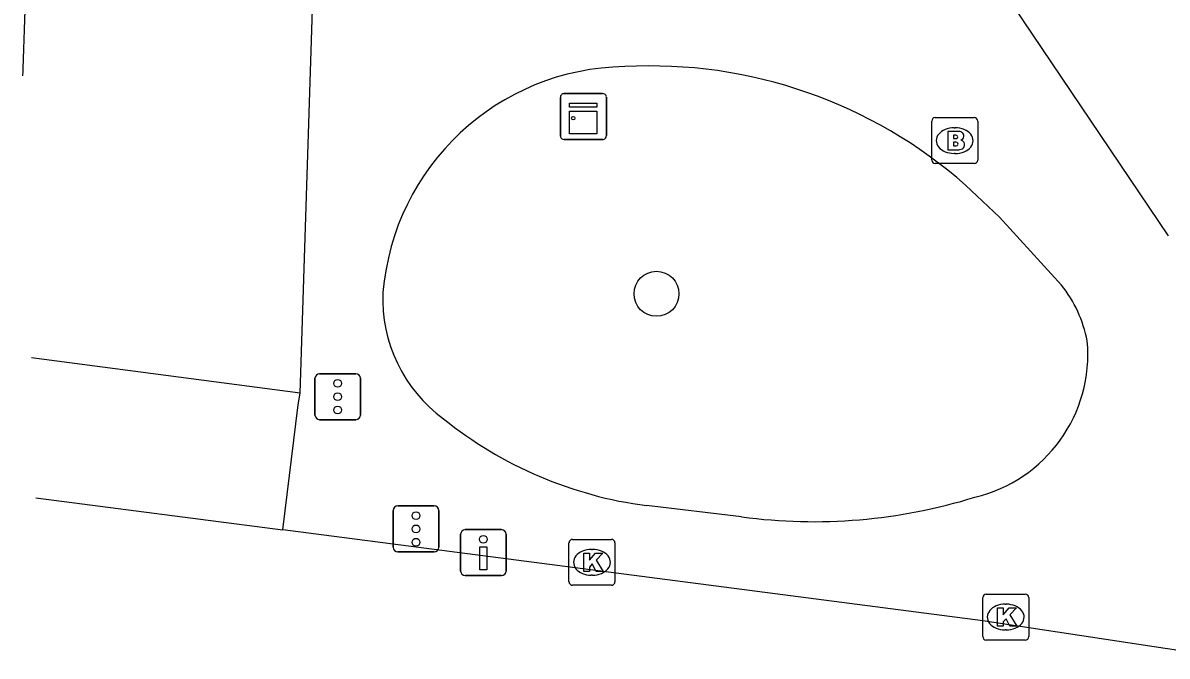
# Model space of a CAD drawing. Extents: x 161771 to 163125, y 382479 to 383177.
# Drawn here: x 161876.36 to 161901.28, y 382847.01 to 382860.8 of the extents above; entities that cross this region are included whole.
import ezdxf

# ---------------------------------------------------------------- set-up
doc = ezdxf.new("R2010")
doc.units = 0
for name, color, linetype in [('IMGEO_Boom', 7, 'Continuous'), ('IMGEO_Brandkraan', 7, 'Continuous'), ('IMGEO_Drukknoppaal', 7, 'Continuous'), ('IMGEO_Fietspad_gesloten', 7, 'Continuous'), ('IMGEO_Kast', 7, 'Continuous'), ('IMGEO_Kolk', 7, 'Continuous'), ('IMGEO_Pand', 7, 'Continuous'), ('IMGEO_Rijbaan_lokaal_gesloten', 7, 'Continuous'), ('IMGEO_Rijbaan_lokaal_open', 7, 'Continuous'), ('IMGEO_Verkeersregelinstallatiepaal', 7, 'Continuous'), ('IMGEO_Voetpad_open', 7, 'Continuous')]:
    doc.layers.add(name, color=color, linetype=linetype)

msp = doc.modelspace()

# ---------------------------------------------------------------- linework, layer by layer
at = {"layer": 'IMGEO_Boom'}
msp.add_circle((161890.162, 382854.899), 0.489, dxfattribs=at)
at = {"layer": 'IMGEO_Brandkraan'}
for p, q in [((161896.156, 382857.807), (161896.156, 382858.659)), ((161896.231, 382858.733), (161897.083, 382858.733)), ((161897.157, 382858.659), (161897.157, 382857.807)), ((161896.644, 382858.513), (161896.669, 382858.513)), ((161896.667, 382857.953), (161896.642, 382857.953)), ((161897.083, 382857.733), (161896.231, 382857.733))]:
    msp.add_line(p, q, dxfattribs=at)
for points in [[(161896.156, 382857.807), (161896.156, 382858.659)], [(161896.231, 382858.733), (161897.083, 382858.733)], [(161897.157, 382858.659), (161897.157, 382857.807)], [(161896.504, 382858.433), (161896.504, 382858.033), (161896.717, 382858.033)], [(161896.735, 382858.433), (161896.504, 382858.433)], [(161896.683, 382858.352), (161896.629, 382858.352), (161896.629, 382858.276)], [(161896.629, 382858.276), (161896.682, 382858.276)], [(161896.691, 382858.2), (161896.629, 382858.2), (161896.629, 382858.119)], [(161896.629, 382858.119), (161896.691, 382858.119)], [(161897.083, 382857.733), (161896.231, 382857.733)]]:
    msp.add_lwpolyline(points, dxfattribs=at)
for centre, radius, start, end in [((161896.233, 382858.657), 0.0765, 91.552, 178.448), ((161896.233, 382858.657), 0.0765, 91.552, 178.448), ((161897.081, 382858.657), 0.0765, 1.552, 88.448), ((161897.081, 382858.657), 0.0765, 1.552, 88.448), ((161896.684, 382858.314), 0.0379, 267.8285, 90.9355), ((161896.739, 382858.288), 0.145, 59.4692, 91.5367), ((161896.764, 382858.335), 0.0922, 285.5137, 58.1501), ((161896.692, 382858.159), 0.0404, 269.8759, 90.5077), ((161896.769, 382858.143), 0.105, 301.3115, 78.989), ((161896.723, 382858.284), 0.251, 268.6676, 293.5347), ((161896.233, 382857.809), 0.0765, 181.552, 268.448), ((161896.233, 382857.809), 0.0765, 181.552, 268.448), ((161897.081, 382857.809), 0.0765, 271.552, 358.448), ((161897.081, 382857.809), 0.0765, 271.552, 358.448)]:
    msp.add_arc(centre, radius, start, end, dxfattribs=at)
for centre, major_axis, ratio, start_param, end_param in [((161896.643, 382858.233), (-0.387, 0.002), 0.722429, 4.712389, 7.853982), ((161896.668, 382858.233), (-0.39, 0.002), 0.717154, 1.570796, 4.712389)]:
    msp.add_ellipse(centre, major_axis=major_axis, ratio=ratio, start_param=start_param, end_param=end_param, dxfattribs=at)
at = {"layer": 'IMGEO_Drukknoppaal'}
for p, q in [((161885.898, 382848.865), (161885.898, 382849.665)), ((161885.898, 382849.665), (161885.898, 382848.865)), ((161885.998, 382849.765), (161886.788, 382849.765)), ((161886.788, 382849.765), (161885.998, 382849.765)), ((161886.888, 382849.665), (161886.888, 382848.865)), ((161886.888, 382848.865), (161886.888, 382849.665)), ((161886.788, 382848.765), (161885.998, 382848.765)), ((161885.998, 382848.765), (161886.788, 382848.765))]:
    msp.add_line(p, q, dxfattribs=at)
msp.add_lwpolyline([(161886.468, 382849.39), (161886.468, 382848.89), (161886.318, 382848.89), (161886.318, 382849.39), (161886.468, 382849.39)], dxfattribs=at)
msp.add_circle((161886.393, 382849.555), 0.085, dxfattribs=at)
for centre, start, end in [((161885.998, 382849.665), 90, 180), ((161885.998, 382849.665), 90, 180), ((161886.788, 382849.665), 0, 90), ((161886.788, 382849.665), 360, 90), ((161885.998, 382848.865), 180, 270), ((161885.998, 382848.865), 180, 270), ((161886.788, 382848.865), 270, 0), ((161886.788, 382848.865), 270, 0)]:
    msp.add_arc(centre, 0.1, start, end, dxfattribs=at)
at = {"layer": 'IMGEO_Fietspad_gesloten'}
msp.add_lwpolyline([(161901.241, 382847.182), (161897.269, 382847.778), (161882.023, 382849.759)], dxfattribs=at)
msp.add_arc((161899.872, 382838.902), 8.392, 75.12, 80.6108, dxfattribs=at)
at = {"layer": 'IMGEO_Kast'}
for p, q in [((161888.071, 382858.332), (161888.071, 382859.173)), ((161888.071, 382859.173), (161888.071, 382858.332)), ((161888.146, 382859.257), (161888.987, 382859.257)), ((161888.987, 382859.257), (161888.146, 382859.257)), ((161889.071, 382859.182), (161889.071, 382858.341)), ((161889.071, 382858.341), (161889.071, 382859.182)), ((161888.996, 382858.257), (161888.155, 382858.257)), ((161888.155, 382858.257), (161888.996, 382858.257))]:
    msp.add_line(p, q, dxfattribs=at)
for points in [[(161888.266, 382859.047), (161888.866, 382859.047), (161888.866, 382858.962), (161888.266, 382858.962), (161888.266, 382859.047)], [(161888.266, 382858.872), (161888.866, 382858.872), (161888.866, 382858.383), (161888.266, 382858.383), (161888.266, 382858.872)]]:
    msp.add_lwpolyline(points, dxfattribs=at)
msp.add_circle((161888.35, 382858.721), 0.0377, dxfattribs=at)
for centre, start, end in [((161888.149, 382859.179), 92.4484, 184.2845), ((161888.149, 382859.179), 92.4484, 184.2845), ((161888.993, 382859.179), 2.4484, 94.2845), ((161888.993, 382859.179), 2.4484, 94.2845), ((161888.149, 382858.335), 182.4484, 274.2845), ((161888.149, 382858.335), 182.4484, 274.2845), ((161888.993, 382858.335), 272.4484, 4.2845), ((161888.993, 382858.335), 272.4484, 4.2845)]:
    msp.add_arc(centre, 0.0779, start, end, dxfattribs=at)
at = {"layer": 'IMGEO_Kolk'}
for p, q in [((161888.257, 382848.628), (161888.257, 382849.48)), ((161888.332, 382849.554), (161889.184, 382849.554)), ((161889.258, 382849.48), (161889.258, 382848.628)), ((161888.745, 382849.334), (161888.77, 382849.334)), ((161888.768, 382848.774), (161888.743, 382848.774)), ((161889.184, 382848.554), (161888.332, 382848.554)), ((161897.342, 382848.363), (161898.194, 382848.363)), ((161897.267, 382847.437), (161897.267, 382848.289)), ((161897.755, 382848.143), (161897.78, 382848.143)), ((161898.268, 382848.289), (161898.268, 382847.437)), ((161898.194, 382847.363), (161897.342, 382847.363)), ((161897.778, 382847.583), (161897.753, 382847.583))]:
    msp.add_line(p, q, dxfattribs=at)
for points in [[(161888.257, 382848.628), (161888.257, 382849.48)], [(161888.332, 382849.554), (161889.184, 382849.554)], [(161889.258, 382849.48), (161889.258, 382848.628)], [(161888.578, 382849.254), (161888.701, 382849.254), (161888.701, 382849.103), (161888.831, 382849.254), (161888.995, 382849.254), (161888.849, 382849.103), (161889.002, 382848.854), (161888.85, 382848.854), (161888.765, 382849.018), (161888.701, 382848.951), (161888.701, 382848.854), (161888.578, 382848.854), (161888.578, 382849.254)], [(161889.184, 382848.554), (161888.332, 382848.554)], [(161897.342, 382848.363), (161898.194, 382848.363)], [(161897.267, 382847.437), (161897.267, 382848.289)], [(161898.268, 382848.289), (161898.268, 382847.437)], [(161897.588, 382848.063), (161897.711, 382848.063), (161897.711, 382847.912), (161897.841, 382848.063), (161898.005, 382848.063), (161897.859, 382847.912), (161898.012, 382847.663), (161897.86, 382847.663), (161897.775, 382847.827), (161897.711, 382847.76), (161897.711, 382847.663), (161897.588, 382847.663), (161897.588, 382848.063)], [(161898.194, 382847.363), (161897.342, 382847.363)]]:
    msp.add_lwpolyline(points, dxfattribs=at)
for centre, start, end in [((161888.334, 382849.478), 91.552, 178.448), ((161888.334, 382849.478), 91.552, 178.448), ((161889.182, 382849.478), 1.552, 88.448), ((161889.182, 382849.478), 1.552, 88.448), ((161888.334, 382848.63), 181.552, 268.448), ((161888.334, 382848.63), 181.552, 268.448), ((161889.182, 382848.63), 271.552, 358.448), ((161889.182, 382848.63), 271.552, 358.448), ((161897.344, 382848.287), 91.552, 178.448), ((161897.344, 382848.287), 91.552, 178.448), ((161898.192, 382848.287), 1.552, 88.448), ((161898.192, 382848.287), 1.552, 88.448), ((161897.344, 382847.439), 181.552, 268.448), ((161897.344, 382847.439), 181.552, 268.448), ((161898.192, 382847.439), 271.552, 358.448), ((161898.192, 382847.439), 271.552, 358.448)]:
    msp.add_arc(centre, 0.0765, start, end, dxfattribs=at)
for centre, major_axis, ratio, start_param, end_param in [((161888.744, 382849.054), (-0.387, 0.002), 0.722429, 4.712389, 7.853982), ((161888.769, 382849.054), (-0.39, 0.002), 0.717154, 1.570796, 4.712389), ((161897.754, 382847.863), (-0.387, 0.002), 0.722429, 4.712389, 7.853982), ((161897.779, 382847.863), (-0.39, 0.002), 0.717154, 1.570796, 4.712389)]:
    msp.add_ellipse(centre, major_axis=major_axis, ratio=ratio, start_param=start_param, end_param=end_param, dxfattribs=at)
at = {"layer": 'IMGEO_Pand'}
msp.add_lwpolyline([(161901.316, 382856.161), (161896.228, 382863.696), (161896.029, 382864.348)], dxfattribs=at)
at = {"layer": 'IMGEO_Rijbaan_lokaal_gesloten'}
for points in [[(161882.403, 382852.736), (161882.679, 382861.327), (161882.686, 382861.591)], [(161882.403, 382852.736), (161876.555, 382853.505)]]:
    msp.add_lwpolyline(points, dxfattribs=at)
msp.add_arc((161531.315, 382872.308), 345.282, 357.89745, 358.17982, dxfattribs=at)
at = {"layer": 'IMGEO_Rijbaan_lokaal_open'}
for points in [[(161882.023, 382849.759), (161882.36, 382852.484), (161882.403, 382852.736)], [(161876.649, 382850.457), (161882.023, 382849.759)]]:
    msp.add_lwpolyline(points, dxfattribs=at)
at = {"layer": 'IMGEO_Verkeersregelinstallatiepaal'}
for p, q in [((161882.826, 382853.159), (161883.616, 382853.159)), ((161883.616, 382853.159), (161882.826, 382853.159)), ((161882.726, 382852.259), (161882.726, 382853.059)), ((161882.726, 382853.059), (161882.726, 382852.259)), ((161883.716, 382853.059), (161883.716, 382852.259)), ((161883.716, 382852.259), (161883.716, 382853.059)), ((161883.616, 382852.159), (161882.826, 382852.159)), ((161882.826, 382852.159), (161883.616, 382852.159)), ((161884.431, 382849.381), (161884.431, 382850.181)), ((161884.431, 382850.181), (161884.431, 382849.381)), ((161884.531, 382850.281), (161885.321, 382850.281)), ((161885.321, 382850.281), (161884.531, 382850.281)), ((161885.421, 382850.181), (161885.421, 382849.381)), ((161885.421, 382849.381), (161885.421, 382850.181)), ((161885.321, 382849.281), (161884.531, 382849.281)), ((161884.531, 382849.281), (161885.321, 382849.281))]:
    msp.add_line(p, q, dxfattribs=at)
for centre in [(161883.221, 382852.949), (161883.221, 382852.659), (161883.221, 382852.369), (161884.926, 382850.071), (161884.926, 382849.781), (161884.926, 382849.491)]:
    msp.add_circle(centre, 0.085, dxfattribs=at)
for centre, start, end in [((161882.826, 382853.059), 90, 180), ((161882.826, 382853.059), 90, 180), ((161883.616, 382853.059), 0, 90), ((161883.616, 382853.059), 360, 90), ((161882.826, 382852.259), 180, 270), ((161882.826, 382852.259), 180, 270), ((161883.616, 382852.259), 270, 0), ((161883.616, 382852.259), 270, 0), ((161884.531, 382850.181), 90, 180), ((161884.531, 382850.181), 90, 180), ((161885.321, 382850.181), 0, 90), ((161885.321, 382850.181), 360, 90), ((161884.531, 382849.381), 180, 270), ((161884.531, 382849.381), 180, 270), ((161885.321, 382849.381), 270, 0), ((161885.321, 382849.381), 270, 0)]:
    msp.add_arc(centre, 0.1, start, end, dxfattribs=at)
at = {"layer": 'IMGEO_Voetpad_open'}
for points in [[(161896.894, 382857.261), (161897.63, 382856.569), (161898.983, 382855.09)], [(161892.017, 382850.044), (161889.948, 382850.289)]]:
    msp.add_lwpolyline(points, dxfattribs=at)
for centre, radius, start, end in [((161889.549, 382854.483), 5.361, 90.8311, 175.2656), ((161890.037, 382849.509), 10.349, 48.5047, 93.1361), ((161896.731, 382853.317), 2.866, 11.1681, 38.215), ((161887.419, 382854.779), 3.216, 177.3903, 233.9053), ((161896.365, 382853.579), 3.191, 283.2726, 5.2702), ((161891.086, 382859.071), 8.855, 231.0934, 262.6189), ((161893.587, 382861.757), 11.818, 262.3677, 287.2847)]:
    msp.add_arc(centre, radius, start, end, dxfattribs=at)

doc.saveas('drawing.dxf')
